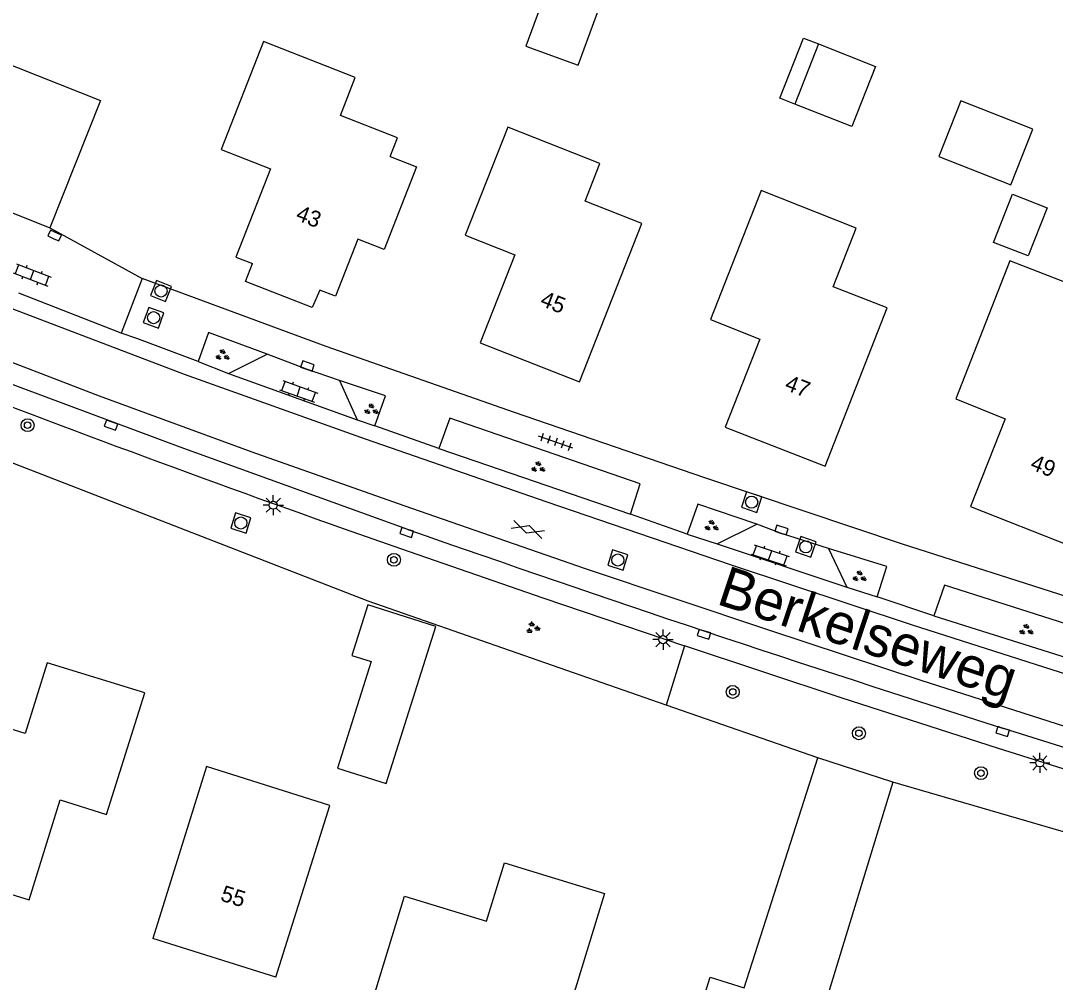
# Model space of a CAD drawing. Extents: x 137999 to 141000, y 397500 to 400501.
# Drawn here: x 138827.8 to 138891.8, y 399930.6 to 399990.1 of the extents above; entities that cross this region are included whole.
import ezdxf

# ---------------------------------------------------------------- set-up
doc = ezdxf.new("R2010")
doc.units = 0
for name, color, linetype in [('gg-afsc-erfafscheiding', 7, 'Continuous'), ('gg-anno-huisnummerreeks BGT', 7, 'Continuous'), ('gg-anno-openbare ruimte label', 7, 'Continuous'), ('gg-bbg-gedigitaliseerde bebouwing', 7, 'Continuous'), ('gg-bbg-gedigitaliseerde bijgebouw', 7, 'Continuous'), ('gg-bbg-hoofdgebouw', 7, 'Continuous'), ('gg-bbg-luifel en loopbrug', 7, 'Continuous'), ('gg-knt-verharding', 7, 'Continuous'), ('gg-knt-verharding nz', 7, 'Continuous'), ('gt-grn-groengrens', 7, 'Continuous'), ('gt-grn-vlakafsluiter', 7, 'Continuous'), ('gt-symb-boom', 7, 'Continuous'), ('gt-symb-gesloten verharding', 7, 'Continuous'), ('gt-symb-groenvak', 7, 'Continuous'), ('gt-symb-klinker verharding', 7, 'Continuous'), ('gt-symb-kolk', 7, 'Continuous'), ('gt-symb-lichtmast', 7, 'Continuous'), ('gt-symb-rioolschacht', 7, 'Continuous'), ('gt-symb-tegel verharding', 7, 'Continuous')]:
    doc.layers.add(name, color=color, linetype=linetype)

# ---------------------------------------------------------------- blocks, each defined once
blk = doc.blocks.new('gt0-GRVAK')
at = {"layer": 'gt-symb-groenvak'}
for p, q in [((-0.11, 0.189), (-0.228, 0.24)), ((-0.182, 0.153), (0.088, 0.153)), ((-0.091, 0.211), (-0.156, 0.322)), ((-0.047, 0.214), (-0.047, 0.393)), ((-0.004, 0.211), (0.061, 0.322)), ((0.015, 0.189), (0.133, 0.24)), ((0.262, -0.052), (0.197, 0.059)), ((0.305, -0.049), (0.305, 0.13)), ((0.349, -0.052), (0.414, 0.059)), ((-0.245, -0.228), (-0.363, -0.177)), ((-0.318, -0.264), (-0.047, -0.264)), ((-0.226, -0.206), (-0.291, -0.095)), ((-0.183, -0.203), (-0.183, -0.024)), ((-0.139, -0.206), (-0.074, -0.095)), ((-0.12, -0.228), (-0.002, -0.177)), ((0.243, -0.074), (0.125, -0.023)), ((0.17, -0.11), (0.441, -0.11)), ((0.368, -0.074), (0.486, -0.023))]:
    blk.add_line(p, q, dxfattribs=at)
blk = doc.blocks.new('gt0-BOOM')
at = {"layer": 'gt-symb-boom'}
for radius in [0.4, 0.2]:
    blk.add_circle((0, 0), radius, dxfattribs=at)
blk = doc.blocks.new('gt0-LMAST')
at = {"layer": 'gt-symb-lichtmast'}
for p, q in [((-0.182, 0.173), (-0.447, 0.438)), ((-0.005, 0.246), (-0.005, 0.621)), ((0.172, 0.173), (0.437, 0.438)), ((-0.255, -0.004), (-0.63, -0.004)), ((-0.182, -0.181), (-0.447, -0.446)), ((-0.005, -0.254), (-0.005, -0.629)), ((0.437, -0.446), (0.172, -0.181)), ((0.245, -0.004), (0.62, -0.004))]:
    blk.add_line(p, q, dxfattribs=at)
blk.add_circle((-0.005, -0.004), 0.25, dxfattribs=at)
blk = doc.blocks.new('gt0-KOLK')
at = {"layer": 'gt-symb-kolk'}
blk.add_lwpolyline([(0, 0), (0.375, 0), (0.375, 0.4), (-0.375, 0.4), (-0.375, 0), (0, 0)], dxfattribs=at)
blk = doc.blocks.new('gt0-GESVH1')
at = {"layer": 'gt-symb-gesloten verharding'}
for p, q in [((-0.992, -0.261), (0.008, 0.239)), ((0.008, -0.261), (-0.992, 0.239)), ((0.008, 0.239), (1.008, -0.261)), ((1.008, 0.239), (0.008, -0.261))]:
    blk.add_line(p, q, dxfattribs=at)
blk = doc.blocks.new('gt0-TEG1')
at = {"layer": 'gt-symb-tegel verharding'}
for p, q in [((-1.125, 0), (1.125, 0)), ((-0.9, -0.25), (-0.9, 0.25)), ((-0.45, -0.25), (-0.45, 0.25)), ((0, -0.25), (0, 0.25)), ((0.45, -0.25), (0.45, 0.25)), ((0.9, -0.25), (0.9, 0.25))]:
    blk.add_line(p, q, dxfattribs=at)
blk = doc.blocks.new('gt0-KL1')
at = {"layer": 'gt-symb-klinker verharding'}
for p, q in [((-1.15, 0.3), (1.15, 0.3)), ((-1, -0.3), (-1, 0.3)), ((-0.5, 0.3), (-0.5, 0.45)), ((0, -0.3), (0, 0.3)), ((0.5, 0.3), (0.5, 0.45)), ((1, -0.3), (1, 0.3)), ((-1.15, -0.3), (1.15, -0.3)), ((-0.5, -0.45), (-0.5, -0.3)), ((0.5, -0.45), (0.5, -0.3))]:
    blk.add_line(p, q, dxfattribs=at)
blk = doc.blocks.new('gt0-RS')
at = {"layer": 'gt-symb-rioolschacht'}
blk.add_lwpolyline([(-0.5, -0.5), (0.5, -0.5), (0.5, 0.5), (-0.5, 0.5)], close=True, dxfattribs=at)
blk.add_circle((0, 0), 0.375, dxfattribs=at)

msp = doc.modelspace()

# ---------------------------------------------------------------- linework, layer by layer
at = {"layer": 'gg-afsc-erfafscheiding'}
msp.add_line((138877.139, 399944.482), (138867.731, 399947.759), dxfattribs=at)
for points in [[(138867.731, 399947.759), (138849.281, 399954.186), (138811.46, 399968.872)], [(138950.55, 399921.631), (138899.502, 399937.814), (138881.768, 399942.991)]]:
    msp.add_lwpolyline(points, dxfattribs=at)
at = {"layer": 'gg-bbg-gedigitaliseerde bebouwing'}
for points in [[(138809.349, 399985.342), (138812.485, 399993.221), (138812.597, 399993.177), (138815.261, 399998.598), (138818.759, 399996.785), (138817.322, 399993.948), (138823.28, 399991.585), (138822.369, 399989.289), (138832.687, 399985.197), (138829.568, 399977.322)], [(138833.07, 399940.98), (138835.437, 399948.506), (138829.384, 399950.378), (138828.03, 399946.001), (138823.533, 399947.392), (138820.64, 399938.05)], [(138846.901, 399941.528), (138839.257, 399943.942), (138835.93, 399933.29)], [(138848.69, 399926.68), (138851.534, 399935.927), (138856.614, 399934.367), (138857.727, 399937.992), (138863.923, 399936.089), (138861.81, 399929.22)]]:
    msp.add_lwpolyline(points, dxfattribs=at)
at = {"layer": 'gg-bbg-gedigitaliseerde bijgebouw'}
msp.add_line((138877.163, 399988.704), (138875.698, 399984.982), dxfattribs=at)
for points in [[(138859.05, 399988.579), (138862.285, 399987.391), (138864.523, 399993.487), (138861.288, 399994.674), (138859.05, 399988.579)], [(138877.163, 399988.704), (138880.699, 399987.312), (138879.234, 399983.59), (138875.698, 399984.982)], [(138889.185, 399979.395), (138891.325, 399978.553), (138890.153, 399975.575), (138888.013, 399976.418), (138889.185, 399979.395)], [(138847.372, 399943.858), (138850.397, 399942.905), (138853.462, 399952.629), (138849.25, 399953.957), (138848.267, 399950.835), (138849.453, 399950.461), (138847.372, 399943.858)]]:
    msp.add_lwpolyline(points, dxfattribs=at)
at = {"layer": 'gg-bbg-hoofdgebouw'}
for p, q in [((138823.175, 399979.858), (138829.568, 399977.322)), ((138881.768, 399942.991), (138877.139, 399944.482)), ((138843.56, 399930.9), (138846.901, 399941.528)), ((138843.56, 399930.9), (138835.93, 399933.29))]:
    msp.add_line(p, q, dxfattribs=at)
for points in [[(138850.632, 399981.734), (138851.086, 399982.899), (138847.562, 399984.276), (138848.481, 399986.629), (138842.784, 399988.857), (138840.176, 399982.171), (138843.234, 399980.967), (138841.083, 399975.506), (138842.116, 399975.099)], [(138855.29, 399976.862), (138858.358, 399975.652), (138856.209, 399970.2), (138862.367, 399967.773), (138866.228, 399977.588), (138862.71, 399978.972), (138863.625, 399981.299), (138857.918, 399983.543), (138855.29, 399976.862)], [(138850.632, 399981.734), (138852.262, 399981.099), (138850.265, 399975.979), (138848.635, 399976.615)], [(138870.478, 399971.64), (138873.536, 399970.429), (138871.399, 399964.965), (138877.578, 399962.556), (138881.43, 399972.365), (138878.069, 399973.671), (138879.505, 399977.297), (138873.61, 399979.632), (138870.478, 399971.64)], [(138848.635, 399976.615), (138847.254, 399973.075), (138846.277, 399973.46)], [(138846.277, 399973.46), (138845.802, 399972.375), (138841.683, 399974), (138842.116, 399975.099)], [(138885.684, 399966.734), (138888.739, 399965.487), (138886.591, 399960.057), (138892.765, 399957.623), (138896.623, 399967.469), (138893.292, 399968.765), (138894.929, 399972.978), (138889.024, 399975.273), (138885.684, 399966.734)], [(138861.73, 399918.93), (138865.003, 399929.379), (138869.536, 399927.959), (138870.457, 399930.898), (138872.556, 399930.24), (138877.139, 399944.482)], [(138881.768, 399942.991), (138877.077, 399927.583), (138873.847, 399928.571), (138872.26, 399923.46)], [(138820.64, 399938.05), (138828.27, 399935.69), (138830.2, 399941.88), (138833.07, 399940.98)]]:
    msp.add_lwpolyline(points, dxfattribs=at)
at = {"layer": 'gg-bbg-luifel en loopbrug'}
for points in [[(138875.698, 399984.982), (138874.768, 399985.349), (138876.233, 399989.071), (138877.163, 399988.704)], [(138890.447, 399983.427), (138885.981, 399985.185), (138884.626, 399981.742), (138889.092, 399979.984), (138890.447, 399983.427)]]:
    msp.add_lwpolyline(points, dxfattribs=at)
at = {"layer": 'gg-knt-verharding'}
for p, q in [((138835.269, 399974.177), (138833.97, 399970.798)), ((138833.97, 399970.798), (138827.646, 399973.28)), ((138838.739, 399969.032), (138840.632, 399968.304)), ((138840.632, 399968.304), (138843.027, 399969.482)), ((138840.632, 399968.304), (138848.598, 399965.432)), ((138847.496, 399967.87), (138848.598, 399965.432)), ((138850.357, 399966.908), (138847.496, 399967.87)), ((138849.692, 399965.048), (138850.357, 399966.908)), ((138848.598, 399965.432), (138849.692, 399965.048)), ((138853.646, 399963.657), (138849.692, 399965.048)), ((138853.646, 399963.657), (138865.533, 399959.58)), ((138869.038, 399958.348), (138865.533, 399959.58)), ((138870.897, 399957.737), (138873.343, 399958.953)), ((138869.038, 399958.348), (138870.897, 399957.737)), ((138870.897, 399957.737), (138878.935, 399955.063)), ((138877.787, 399957.449), (138878.935, 399955.063)), ((138878.935, 399955.063), (138880.798, 399954.462)), ((138884.317, 399953.293), (138880.798, 399954.462)), ((138884.317, 399953.293), (138895.693, 399949.696)), ((138907.78, 399940.254), (138888.635, 399946.313))]:
    msp.add_line(p, q, dxfattribs=at)
for points in [[(138908.785, 399949.372), (138893.087, 399954.302), (138882.377, 399957.727), (138870.135, 399961.824), (138858.338, 399965.884), (138846.68, 399969.964), (138835.269, 399974.177)], [(138838.739, 399969.032), (138834.947, 399970.466), (138833.97, 399970.798)], [(138843.027, 399969.482), (138839.377, 399970.827), (138838.739, 399969.032)], [(138851.726, 399958.639), (138837.639, 399963.722), (138823.61, 399968.961), (138821.091, 399969.979)], [(138847.496, 399967.87), (138845.447, 399968.57), (138843.027, 399969.482)], [(138865.533, 399959.58), (138866.125, 399961.457), (138854.327, 399965.521), (138853.646, 399963.657)], [(138873.343, 399958.953), (138869.689, 399960.205), (138869.038, 399958.348)], [(138877.787, 399957.449), (138874.815, 399958.408), (138873.343, 399958.953)], [(138851.332, 399957.433), (138860.094, 399954.399), (138868.875, 399951.424)], [(138880.798, 399954.462), (138881.412, 399956.346), (138877.787, 399957.449)], [(138895.693, 399949.696), (138896.304, 399951.57), (138884.968, 399955.185), (138884.317, 399953.293)], [(138907.359, 399939.085), (138888.312, 399945.067), (138878.581, 399948.21), (138868.875, 399951.424)]]:
    msp.add_lwpolyline(points, dxfattribs=at)
for centre, radius, start, end in [((139151.623, 400818.326), 911.763, 248.887752, 250.770575), ((139273.119, 401159.036), 1272.212, 250.656645, 252.409202)]:
    msp.add_arc(centre, radius, start, end, dxfattribs=at)
at = {"layer": 'gg-knt-verharding nz'}
for points in [[(138909.113, 399944.423), (138896.238, 399948.472), (138882.997, 399952.714), (138871.722, 399956.45), (138860.362, 399960.316), (138849.108, 399964.225), (138837.893, 399968.237), (138823.732, 399973.628)], [(138821.543, 399971.156), (138832.623, 399966.906), (138842.075, 399963.447), (138851.481, 399960.109), (138862.727, 399956.225), (138874.074, 399952.415), (138883.499, 399949.294), (138892.994, 399946.271), (138908.168, 399941.469)]]:
    msp.add_lwpolyline(points, dxfattribs=at)
at = {"layer": 'gt-grn-groengrens'}
msp.add_line((138868.875, 399951.424), (138867.731, 399947.759), dxfattribs=at)
at = {"layer": 'gt-grn-vlakafsluiter'}
msp.add_line((138829.568, 399977.322), (138835.269, 399974.177), dxfattribs=at)

# ---------------------------------------------------------------- block references
at = {"layer": 'gt-symb-boom'}
for p in [(138828.179, 399965.093), (138850.872, 399956.753), (138871.857, 399948.572), (138879.675, 399946.011), (138887.233, 399943.541)]:
    msp.add_blockref('gt0-BOOM', p, dxfattribs=at)
at = {"layer": 'gt-symb-gesloten verharding', "rotation": -18.67058340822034}
msp.add_blockref('gt0-GESVH1', (138859.16, 399958.654), dxfattribs=at)
at = {"layer": 'gt-symb-groenvak'}
for p, rotation in [((138840.235, 399969.413), -17.401887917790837), ((138849.453, 399966.055), -17.40188791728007), ((138859.787, 399962.475), -17.40188791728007), ((138870.531, 399958.841), -17.40188791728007), ((138879.69, 399955.702), -17.40188791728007), ((138890.024, 399952.398), -17.40188791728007)]:
    msp.add_blockref('gt0-GRVAK', p, dxfattribs=dict(at, rotation=rotation))
msp.add_blockref('gt0-GRVAK', (138859.462, 399952.534), dxfattribs=at)
at = {"layer": 'gt-symb-klinker verharding'}
for p, rotation in [((138828.464, 399974.397), -21.280166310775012), ((138844.971, 399967.182), -19.81181188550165), ((138874.176, 399957.031), -18.308068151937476)]:
    msp.add_blockref('gt0-KL1', p, dxfattribs=dict(at, rotation=rotation))
at = {"layer": 'gt-symb-kolk'}
for p, rotation in [((138829.769, 399976.657), -24.206843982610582), ((138845.447, 399968.57), -18.851835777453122), ((138833.418, 399965.28), 160.11483488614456), ((138851.726, 399958.639), 161.81873102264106), ((138874.815, 399958.408), -17.87342106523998), ((138870.135, 399952.335), 162.96046487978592), ((138888.635, 399946.313), 162.41690287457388)]:
    msp.add_blockref('gt0-KOLK', p, dxfattribs=dict(at, rotation=rotation))
at = {"layer": 'gt-symb-lichtmast'}
for p in [(138843.403, 399960.141), (138867.545, 399951.812), (138890.884, 399944.179)]:
    msp.add_blockref('gt0-LMAST', p, dxfattribs=at)
at = {"layer": 'gt-symb-rioolschacht'}
for p, rotation in [((138836.447, 399973.404), -21.769501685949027), ((138835.987, 399971.751), -19.630702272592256), ((138873.028, 399960.325), 161.9454475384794), ((138841.389, 399959.035), -17.40188791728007), ((138876.381, 399957.56), 160.85862620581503), ((138864.74, 399956.74), -17.40188791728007)]:
    msp.add_blockref('gt0-RS', p, dxfattribs=dict(at, rotation=rotation))
at = {"layer": 'gt-symb-tegel verharding', "rotation": 160.85862620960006}
msp.add_blockref('gt0-TEG1', (138860.894, 399964.045), dxfattribs=at)

# ---------------------------------------------------------------- texts
at = {"layer": 'gg-anno-huisnummerreeks BGT'}
for s, rotation, p in [('43', 338.5, (138844.729, 399977.832)), ('45', 338.5, (138859.865, 399972.521)), ('47', 338.7, (138875.016, 399967.311)), ('49', 338.5, (138890.222, 399962.388)), ('55', 342.6, (138840.067, 399935.662))]:
    msp.add_text(s, height=1, rotation=rotation, dxfattribs=at).set_placement(p)
at = {"layer": 'gg-anno-openbare ruimte label'}
msp.add_text('Berkelseweg', height=2.5, rotation=341.7, dxfattribs=at).set_placement((138870.776, 399954.044))

doc.saveas('drawing.dxf')
